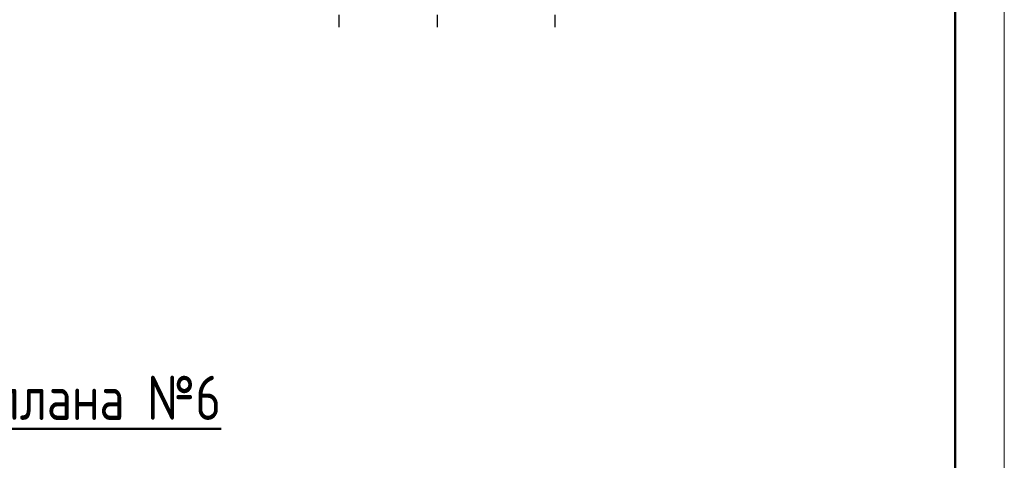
# Model space of a CAD drawing. Header units: millimetres. Extents: x 40580 to 1930067, y -240640 to 81020.
# Tile 425 of 656: x 1129820 to 1139852, y -208279 to -203790. Entities that reach past the tile are written whole.
import ezdxf

# ---------------------------------------------------------------- set-up
doc = ezdxf.new("R2010")
doc.units = ezdxf.units.MM
doc.layers.add('Standard', color=7, linetype='Continuous', lineweight=25)
doc.layers.add('Текст_ общее', color=7, linetype='Continuous', lineweight=25)
doc.styles.add('GOST 2.304-81', font='txt')

msp = doc.modelspace()

# ---------------------------------------------------------------- linework, layer by layer
at = {"layer": 'Standard', "color": 251, "linetype": 'Continuous', "lineweight": -3, "true_color": 0x656565, "transparency": 33554687}
for p, q in [((1133072, -203741.6), (1133072, -203866.6)), ((1134072, -203741.6), (1134072, -203866.6)), ((1135272, -203741.6), (1135272, -203866.6))]:
    msp.add_line(p, q, dxfattribs=at)
at = {"layer": 'Standard', "color": 7, "linetype": 'Continuous', "lineweight": 13, "transparency": 33554687}
msp.add_lwpolyline([(1097851.6, -240441.6), (1139851.6, -240441.6), (1139851.6, -181041.6), (1097851.6, -181041.6), (1097851.6, -240441.6)], close=True, dxfattribs=at)
at = {"layer": 'Standard', "color": 7, "linetype": 'Continuous', "lineweight": 50, "transparency": 33554687}
msp.add_lwpolyline([(1099851.6, -181541.6), (1139351.6, -181541.6), (1139351.6, -239941.6), (1099851.6, -239941.6), (1099851.6, -181541.6)], close=True, dxfattribs=at)

# ---------------------------------------------------------------- texts
at = {"layer": 'Текст_ общее', "color": 7, "linetype": 'Continuous', "lineweight": 50, "transparency": 33554687, "insert": (1127704.3, -207959.9), "char_height": 450, "width": 4317.926, "attachment_point": 7, "style": 'GOST 2.304-81'}
msp.add_mtext('{\\LДеталь\\~плана\\~№6}', dxfattribs=at)

doc.saveas('drawing.dxf')
